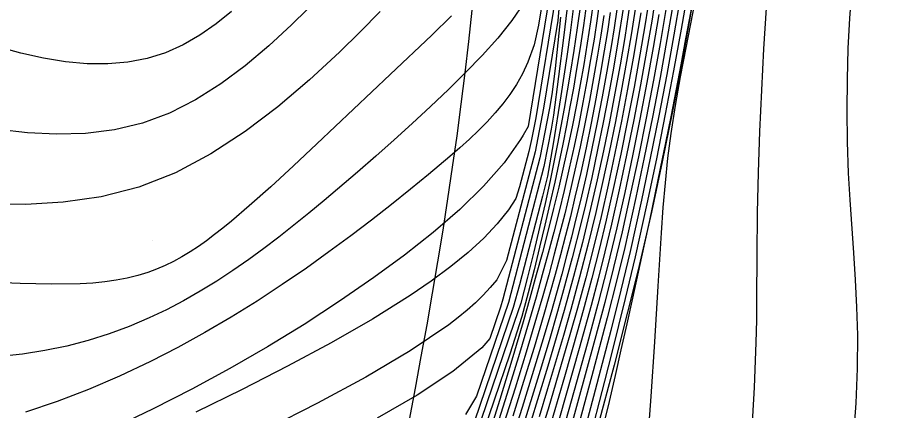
# Model space of a CAD drawing. Extents: x 2602990 to 2605851, y 618069 to 619180.
# Drawn here: x 2604055.58 to 2604084.16, y 618534.44 to 618547.3 of the extents above; entities that cross this region are included whole.
import ezdxf

# ---------------------------------------------------------------- set-up
doc = ezdxf.new("R2010")
doc.units = 0
for name, color, linetype in [('DTM Contours Major', 7, 'Continuous'), ('DTM Contours Minor', 7, 'Continuous'), ('Exist DTM Breakline', 7, 'Continuous'), ('Exist DTM Breakline Underwater', 7, 'Continuous'), ('Exist DTM QL2 LIDAR Elevation Point', 7, 'Continuous')]:
    doc.layers.add(name, color=color, linetype=linetype)

msp = doc.modelspace()

# ---------------------------------------------------------------- linework, layer by layer
at = {"layer": 'DTM Contours Major'}
for points in [[(2604077.543, 618548.178), (2604077.327, 618546.916), (2604077.081, 618545.558), (2604076.808, 618544.134), (2604076.514, 618542.671), (2604076.204, 618541.198), (2604075.818, 618539.47), (2604075.496, 618538.107), (2604075.057, 618536.338), (2604074.817, 618535.398), (2604074.28, 618533.33)], [(2604075.433, 618547.66), (2604075.252, 618546.501), (2604075.106, 618545.642), (2604074.946, 618544.762), (2604074.774, 618543.868), (2604074.59, 618542.967), (2604074.395, 618542.065), (2604074.19, 618541.17), (2604074.051, 618540.588), (2604073.758, 618539.432), (2604073.444, 618538.268), (2604073.277, 618537.677), (2604073, 618536.724), (2604072.707, 618535.748), (2604072.082, 618533.725)], [(2604073.376, 618547.315), (2604073.196, 618545.633), (2604073.088, 618544.777), (2604073.011, 618544.339), (2604072.695, 618542.706), (2604071.485, 618538.083), (2604071.405, 618537.825), (2604071.053, 618536.794), (2604070.793, 618536.495), (2604069.84, 618535.711), (2604068.671, 618534.942), (2604067.361, 618534.191)]]:
    msp.add_lwpolyline(points, dxfattribs=at)
at = {"layer": 'DTM Contours Minor'}
for points in [[(2604084.195, 618555.685), (2604084.034, 618554.944), (2604083.714, 618553.509), (2604083.565, 618552.805), (2604083.421, 618552.06), (2604083.292, 618551.315), (2604083.178, 618550.564), (2604083.078, 618549.807), (2604082.992, 618549.039), (2604082.919, 618548.259), (2604082.847, 618547.281), (2604082.794, 618546.284), (2604082.763, 618545.273), (2604082.753, 618544.254), (2604082.766, 618543.23), (2604082.802, 618542.208), (2604082.851, 618541.339), (2604082.973, 618539.597), (2604083.03, 618538.715), (2604083.076, 618537.821), (2604083.101, 618536.91), (2604083.097, 618535.811), (2604083.054, 618534.68), (2604082.968, 618533.515)], [(2604072.992, 618549.131), (2604072.653, 618547.053), (2604072.511, 618546.402), (2604072.302, 618545.836), (2604072.125, 618545.459), (2604071.929, 618545.11), (2604071.713, 618544.782), (2604071.481, 618544.473), (2604071.232, 618544.177), (2604070.967, 618543.89), (2604070.684, 618543.603), (2604070.386, 618543.319), (2604070.073, 618543.034), (2604069.745, 618542.748), (2604069.044, 618542.159), (2604068.459, 618541.679), (2604067.838, 618541.182), (2604067.184, 618540.672), (2604066.5, 618540.152), (2604065.786, 618539.627), (2604065.045, 618539.101), (2604064.249, 618538.558), (2604063.428, 618538.022), (2604062.584, 618537.498), (2604061.719, 618536.99), (2604060.835, 618536.502), (2604059.935, 618536.039), (2604058.925, 618535.561), (2604057.903, 618535.123), (2604056.874, 618534.731), (2604055.842, 618534.389)], [(2604073.16, 618548.908), (2604072.31, 618543.732), (2604072.152, 618543.448), (2604072.065, 618543.306), (2604071.522, 618542.545), (2604070.852, 618541.783), (2604070.074, 618541.023), (2604069.204, 618540.268), (2604068.261, 618539.522), (2604067.261, 618538.788), (2604066.134, 618538.012), (2604064.968, 618537.256), (2604063.768, 618536.523), (2604062.54, 618535.816), (2604061.29, 618535.137), (2604060.025, 618534.489), (2604058.616, 618533.814)], [(2604077.814, 618548.507), (2604077.589, 618547.161), (2604077.329, 618545.713), (2604077.035, 618544.18), (2604076.708, 618542.581), (2604076.35, 618540.933), (2604075.913, 618539.046), (2604075.572, 618537.658), (2604075.127, 618535.926), (2604074.578, 618533.854)], [(2604073.666, 618548.275), (2604073.468, 618546.638), (2604073.14, 618544.108), (2604073.072, 618543.645), (2604072.831, 618542.421), (2604071.667, 618537.978), (2604070.618, 618534.906), (2604070.257, 618534.309)], [(2604077.849, 618548.225), (2604077.475, 618546.314), (2604077.296, 618545.364), (2604077.131, 618544.425), (2604076.988, 618543.501), (2604076.884, 618542.693), (2604076.798, 618541.89), (2604076.728, 618541.081), (2604076.667, 618540.256), (2604076.561, 618538.513), (2604076.453, 618536.687), (2604076.334, 618534.901), (2604076.186, 618532.972)], [(2604073.209, 618547.979), (2604072.56, 618544.017), (2604072.424, 618543.312), (2604072.331, 618542.917), (2604072.027, 618541.757), (2604071.913, 618541.376), (2604071.674, 618541.011), (2604071.303, 618540.545), (2604070.861, 618540.079), (2604070.351, 618539.614), (2604069.777, 618539.147), (2604069.14, 618538.677), (2604068.445, 618538.204), (2604067.211, 618537.433), (2604065.862, 618536.658), (2604064.429, 618535.886), (2604062.941, 618535.126), (2604061.428, 618534.386)], [(2604073.365, 618548.103), (2604073.284, 618547.202), (2604072.815, 618544.336), (2604072.539, 618542.909), (2604071.607, 618539.351), (2604071.283, 618538.716), (2604071.07, 618538.46), (2604070.836, 618538.211), (2604070.584, 618537.966), (2604070.312, 618537.725), (2604070.021, 618537.486), (2604069.711, 618537.247), (2604068.444, 618536.388), (2604066.99, 618535.531), (2604065.415, 618534.681), (2604063.786, 618533.845)], [(2604074.453, 618547.856), (2604074.354, 618547.162), (2604074.248, 618546.466), (2604074.134, 618545.769), (2604074.018, 618545.109), (2604073.895, 618544.447), (2604073.763, 618543.781), (2604073.623, 618543.11), (2604073.474, 618542.431), (2604073.316, 618541.744), (2604073.148, 618541.047), (2604072.969, 618540.339), (2604072.78, 618539.615), (2604072.58, 618538.876), (2604072.37, 618538.12), (2604072.148, 618537.344), (2604071.776, 618536.081), (2604071.387, 618534.794), (2604070.98, 618533.508)], [(2604074.667, 618547.933), (2604074.573, 618547.266), (2604074.471, 618546.596), (2604074.361, 618545.922), (2604074.24, 618545.221), (2604074.11, 618544.517), (2604073.97, 618543.807), (2604073.821, 618543.091), (2604073.662, 618542.368), (2604073.492, 618541.637), (2604073.328, 618540.963), (2604073.154, 618540.279), (2604072.97, 618539.584), (2604072.776, 618538.875), (2604072.572, 618538.15), (2604072.356, 618537.408), (2604071.993, 618536.199), (2604071.61, 618534.961), (2604071.217, 618533.716)], [(2604075.865, 618547.855), (2604075.699, 618546.795), (2604075.539, 618545.859), (2604075.363, 618544.889), (2604075.172, 618543.897), (2604074.968, 618542.896), (2604074.753, 618541.899), (2604074.529, 618540.917), (2604074.27, 618539.851), (2604073.998, 618538.8), (2604073.71, 618537.746), (2604073.468, 618536.898), (2604072.949, 618535.145), (2604072.674, 618534.233)], [(2604077.119, 618548.101), (2604076.861, 618546.583), (2604076.634, 618545.338), (2604076.385, 618544.041), (2604076.12, 618542.721), (2604075.843, 618541.411), (2604075.476, 618539.778), (2604075.222, 618538.719), (2604074.906, 618537.467), (2604074.449, 618535.737), (2604073.089, 618530.71)], [(2604077.298, 618547.943), (2604077.091, 618546.737), (2604076.855, 618545.44), (2604076.595, 618544.084), (2604076.317, 618542.7), (2604076.025, 618541.319), (2604075.652, 618539.648), (2604075.35, 618538.381), (2604075.018, 618537.057), (2604074.454, 618534.893), (2604073.383, 618530.874)], [(2604072.182, 618547.794), (2604071.777, 618547.205), (2604071.315, 618546.627), (2604070.806, 618546.058), (2604070.264, 618545.498), (2604069.699, 618544.944), (2604069.112, 618544.387), (2604068.517, 618543.837), (2604067.918, 618543.295), (2604067.317, 618542.762), (2604066.718, 618542.241), (2604065.625, 618541.312), (2604065.131, 618540.901), (2604064.638, 618540.502), (2604064.146, 618540.115), (2604063.653, 618539.74), (2604063.156, 618539.378), (2604062.634, 618539.016), (2604062.106, 618538.67), (2604061.568, 618538.34), (2604061.021, 618538.029), (2604060.462, 618537.738), (2604059.89, 618537.467), (2604059.242, 618537.193), (2604058.577, 618536.948), (2604057.894, 618536.732), (2604057.194, 618536.549), (2604056.476, 618536.4), (2604055.741, 618536.286), (2604054.891, 618536.2)], [(2604065.08, 618547.58), (2604064.559, 618547.062), (2604063.815, 618546.37), (2604063.044, 618545.72), (2604062.245, 618545.128), (2604061.417, 618544.607), (2604060.559, 618544.173), (2604059.671, 618543.841), (2604058.753, 618543.622), (2604057.812, 618543.505), (2604056.858, 618543.478), (2604055.901, 618543.525), (2604054.948, 618543.635)], [(2604074.228, 618547.763), (2604074.126, 618547.042), (2604074.016, 618546.323), (2604073.9, 618545.607), (2604073.794, 618544.993), (2604073.684, 618544.382), (2604073.567, 618543.769), (2604073.445, 618543.154), (2604073.317, 618542.535), (2604073.182, 618541.908), (2604073.026, 618541.212), (2604072.862, 618540.504), (2604072.688, 618539.781), (2604072.505, 618539.043), (2604072.312, 618538.288), (2604072.109, 618537.513), (2604071.718, 618536.281), (2604069.147, 618528.757)], [(2604074.028, 618547.718), (2604073.924, 618546.969), (2604073.813, 618546.222), (2604073.695, 618545.478), (2604073.496, 618544.326), (2604073.277, 618543.162), (2604073.031, 618541.964), (2604072.867, 618541.209), (2604072.69, 618540.432), (2604072.499, 618539.631), (2604072.294, 618538.805), (2604072.072, 618537.952), (2604071.86, 618537.314), (2604069.691, 618530.965)], [(2604073.792, 618547.587), (2604073.688, 618546.804), (2604073.578, 618546.029), (2604073.383, 618544.736), (2604073.13, 618543.169), (2604072.948, 618542.114), (2604072.786, 618541.451), (2604072.028, 618538.55), (2604071.82, 618537.809), (2604070.178, 618533.003)], [(2604075.218, 618547.563), (2604075.128, 618546.966), (2604075.031, 618546.358), (2604074.891, 618545.54), (2604074.74, 618544.707), (2604074.578, 618543.862), (2604074.404, 618543.012), (2604074.22, 618542.16), (2604074.025, 618541.31), (2604073.881, 618540.708), (2604073.731, 618540.107), (2604073.575, 618539.504), (2604073.412, 618538.897), (2604073.064, 618537.657), (2604072.766, 618536.645), (2604072.45, 618535.603), (2604072.117, 618534.533), (2604071.411, 618532.313)], [(2604075.649, 618547.759), (2604075.476, 618546.649), (2604075.323, 618545.752), (2604075.156, 618544.827), (2604074.974, 618543.885), (2604074.78, 618542.935), (2604074.576, 618541.986), (2604074.361, 618541.048), (2604074.09, 618539.933), (2604073.802, 618538.829), (2604073.493, 618537.713), (2604073.233, 618536.812), (2604072.958, 618535.889), (2604072.373, 618533.969)], [(2604076.446, 618547.702), (2604076.373, 618547.247), (2604076.194, 618546.2), (2604075.993, 618545.095), (2604075.774, 618543.954), (2604075.54, 618542.8), (2604075.296, 618541.656), (2604075.044, 618540.543), (2604074.828, 618539.637), (2604074.606, 618538.753), (2604074.375, 618537.876), (2604073.986, 618536.467), (2604072.67, 618531.85)], [(2604076.225, 618547.578), (2604076.147, 618547.094), (2604075.975, 618546.084), (2604075.782, 618545.024), (2604075.572, 618543.933), (2604075.349, 618542.831), (2604075.114, 618541.736), (2604074.872, 618540.668), (2604074.641, 618539.706), (2604074.402, 618538.766), (2604074.152, 618537.83), (2604073.944, 618537.082), (2604073.502, 618535.539), (2604072.765, 618533.013)], [(2604076.828, 618547.569), (2604076.636, 618546.447), (2604076.418, 618545.25), (2604076.179, 618544.006), (2604075.925, 618542.745), (2604075.66, 618541.494), (2604075.389, 618540.283), (2604075.111, 618539.114), (2604074.823, 618537.973), (2604074.502, 618536.758), (2604072.796, 618530.549)], [(2604080.111, 618547.605), (2604080.029, 618546.273), (2604079.956, 618544.926), (2604079.896, 618543.575), (2604079.85, 618542.233), (2604079.821, 618540.911), (2604079.809, 618539.509), (2604079.8, 618538.106), (2604079.791, 618537.394), (2604079.776, 618536.667), (2604079.721, 618535.197), (2604079.63, 618533.67)], [(2604069.801, 618547.355), (2604069.157, 618546.724), (2604067.793, 618545.432), (2604065.393, 618543.164), (2604064.618, 618542.442), (2604063.875, 618541.761), (2604063.174, 618541.138), (2604062.59, 618540.639), (2604062.31, 618540.41), (2604062.037, 618540.196), (2604061.769, 618539.996), (2604061.506, 618539.81), (2604061.234, 618539.632), (2604060.964, 618539.469), (2604060.692, 618539.32), (2604060.416, 618539.186), (2604060.136, 618539.066), (2604059.847, 618538.96), (2604059.518, 618538.858), (2604059.175, 618538.773), (2604058.817, 618538.704), (2604058.441, 618538.649), (2604058.045, 618538.61), (2604057.628, 618538.584), (2604056.695, 618538.572), (2604055.668, 618538.596), (2604054.556, 618538.637)], [(2604067.461, 618547.5), (2604066.807, 618546.833), (2604066.128, 618546.168), (2604065.144, 618545.258), (2604064.112, 618544.382), (2604063.034, 618543.566), (2604061.913, 618542.838), (2604060.752, 618542.222), (2604059.552, 618541.747), (2604058.321, 618541.43), (2604057.078, 618541.253), (2604055.846, 618541.186), (2604054.649, 618541.204)], [(2604062.594, 618547.501), (2604062.086, 618547.091), (2604061.556, 618546.724), (2604061.004, 618546.408), (2604060.427, 618546.15), (2604059.824, 618545.957), (2604059.195, 618545.836), (2604058.539, 618545.782), (2604057.859, 618545.79), (2604057.156, 618545.856), (2604056.431, 618545.974), (2604055.687, 618546.139), (2604054.769, 618546.39)], [(2604074.788, 618547.367), (2604074.691, 618546.721), (2604074.585, 618546.069), (2604074.458, 618545.329), (2604074.321, 618544.581), (2604074.173, 618543.827), (2604074.016, 618543.067), (2604073.848, 618542.301), (2604073.67, 618541.53), (2604073.511, 618540.879), (2604073.345, 618540.223), (2604073.17, 618539.559), (2604072.986, 618538.884), (2604072.792, 618538.196), (2604072.588, 618537.492), (2604072.246, 618536.348), (2604071.884, 618535.173), (2604071.509, 618533.98)], [(2604075.003, 618547.465), (2604074.909, 618546.844), (2604074.808, 618546.214), (2604074.675, 618545.435), (2604074.531, 618544.644), (2604074.376, 618543.846), (2604074.21, 618543.041), (2604074.034, 618542.232), (2604073.847, 618541.421), (2604073.696, 618540.794), (2604073.538, 618540.166), (2604073.372, 618539.532), (2604073.198, 618538.891), (2604073.016, 618538.24), (2604072.825, 618537.576), (2604072.505, 618536.499), (2604072.165, 618535.39), (2604071.81, 618534.257)], [(2604076.599, 618547.404), (2604076.414, 618546.32), (2604076.204, 618545.17), (2604075.976, 618543.978), (2604075.732, 618542.771), (2604075.477, 618541.575), (2604075.217, 618540.416), (2604074.914, 618539.154), (2604074.599, 618537.924), (2604074.244, 618536.612), (2604072.504, 618530.391)], [(2604076.005, 618547.455), (2604075.923, 618546.944), (2604075.757, 618545.97), (2604075.573, 618544.955), (2604075.372, 618543.914), (2604075.158, 618542.863), (2604074.934, 618541.817), (2604074.701, 618540.793), (2604074.455, 618539.777), (2604074.199, 618538.781), (2604073.93, 618537.786), (2604073.706, 618536.989), (2604073.225, 618535.341), (2604072.97, 618534.481), (2604072.701, 618533.63)]]:
    msp.add_lwpolyline(points, dxfattribs=at)
at = {"layer": 'Exist DTM Breakline'}
msp.add_spline([(2604056.195, 618608.101), (2604070.612, 618564.846), (2604060.948, 618498.617), (2604052.223, 618447.183), (2604051.568, 618445.166), (2604051.779, 618438.355), (2604056.316, 618420.051), (2604056.045, 618414.227), (2604060.112, 618404.174), (2604065.814, 618393.977), (2604079.591, 618374.932), (2604102.645, 618354.376), (2604129.573, 618330.438), (2604185.644, 618288.739), (2604229.181, 618260.22), (2604259.941, 618240.43), (2604275.412, 618231.212), (2604276.014, 618212.47)], degree=3, dxfattribs=at)
at = {"layer": 'Exist DTM Breakline Underwater'}
msp.add_spline([(2604079.985, 618669.398), (2604080.498, 618655.701), (2604080.544, 618620.53), (2604079.102, 618556.838), (2604066.566, 618502.508), (2604057.691, 618449.657), (2604060.643, 618427.367), (2604061.965, 618415.95), (2604060.058, 618413.35)], degree=3, dxfattribs=at)
at = {"layer": 'Exist DTM QL2 LIDAR Elevation Point'}
msp.add_line((2604060, 618540), (2604060, 618540), dxfattribs=at)

doc.saveas('drawing.dxf')
